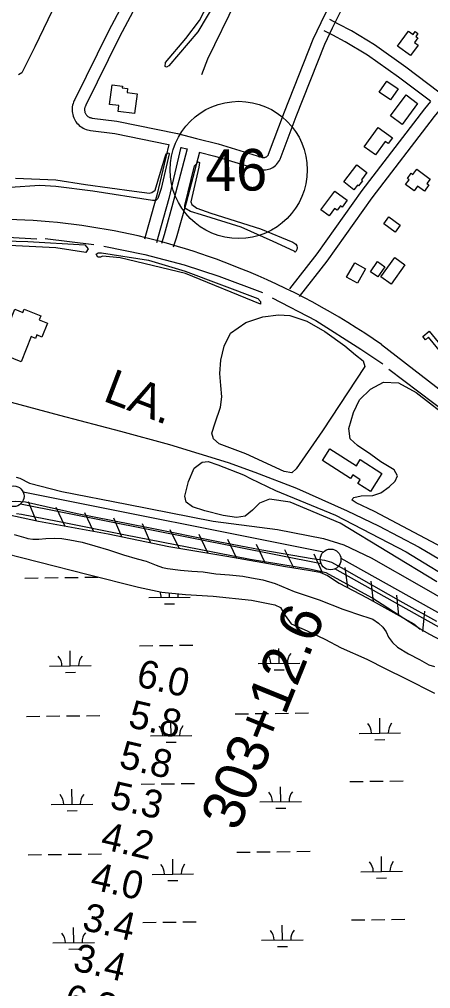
# Model space of a CAD drawing. Extents: x 3704301 to 3742427, y 506229 to 532009.
# Drawn here: x 3724729 to 3725718, y 520919 to 523250 of the extents above; entities that cross this region are included whole.
import ezdxf

# ---------------------------------------------------------------- set-up
doc = ezdxf.new("R2010")
doc.units = 0
for name, color, linetype in [('V-BLDG-OTLN', 7, 'Continuous'), ('V-FLOD-BASE', 7, 'Continuous'), ('V-LEVE-TOET', 7, 'Continuous'), ('V-RAIL-IDEN', 7, 'Continuous'), ('V-RAIL-TRAK', 7, 'Continuous'), ('V-RIVR-RANG', 7, 'Continuous'), ('V-ROAD-CNTR', 7, 'Continuous'), ('V-ROAD-IDEN', 7, 'Continuous'), ('V-RRAP-FSHR', 7, 'Continuous'), ('V-SITE-VEGE', 7, 'Continuous'), ('V-SURV-IDEN', 7, 'Continuous'), ('V-SURV-LINE', 7, 'Continuous'), ('V-TOPO-SHOR', 7, 'Continuous'), ('V-WETL-SWMP', 7, 'Continuous')]:
    doc.layers.add(name, color=color, linetype=linetype)

msp = doc.modelspace()

# ---------------------------------------------------------------- linework, layer by layer
at = {"layer": 'V-BLDG-OTLN'}
for points in [[(3725638.6, 523185.4), (3725664.9, 523221.4), (3725675.8, 523213.5), (3725680.8, 523220.3), (3725687.5, 523215.4), (3725682.8, 523208.8), (3725687.7, 523205.2), (3725679.6, 523194.2), (3725688.4, 523187.9), (3725669.9, 523162.6)], [(3725639.9, 523082.4), (3725621.4, 523055.9), (3725594.4, 523074.7), (3725612.9, 523101.3)], [(3724946.1, 523045.3), (3724952.2, 523092.7), (3724976.9, 523089.5), (3724976.3, 523085), (3724989.5, 523083.3), (3724988.2, 523073.6), (3725012.2, 523070.5), (3725006, 523023.2), (3724966.4, 523028.3), (3724968.2, 523042.5)], [(3725686.7, 523047.6), (3725649.6, 522997.3), (3725622, 523017.6), (3725659.1, 523068)], [(3725608.9, 522956.3), (3725585.3, 522923.8), (3725558.6, 522943.1), (3725592.3, 522989.6), (3725626.2, 522965.1), (3725616, 522951.1)], [(3725509.1, 522858.8), (3725540.4, 522900), (3725565, 522881.4), (3725551.6, 522863.7), (3725554.1, 522861.8), (3725544.7, 522849.4), (3725542.4, 522851.2), (3725533.8, 522840)], [(3725678.3, 522837.7), (3725658.1, 522852.8), (3725666.6, 522864.2), (3725662.4, 522867.3), (3725671.5, 522879.6), (3725675.7, 522876.5), (3725685.3, 522889.3), (3725717, 522865.7), (3725709.1, 522855.1), (3725714, 522851.5), (3725703.2, 522836.9), (3725686.8, 522849)], [(3725454.5, 522791.7), (3725487.8, 522836.9), (3725517.8, 522814.8), (3725505.4, 522797.9), (3725501.2, 522801), (3725493.6, 522790.6), (3725487.3, 522795.2), (3725474.1, 522777.3)], [(3725617.8, 522774.8), (3725644.8, 522754.7), (3725632.5, 522738.2), (3725605.5, 522758.3)], [(3725655.8, 522659.8), (3725623, 522613.4), (3725598.8, 522630.5), (3725631.7, 522676.8)], [(3725561.6, 522649.6), (3725542, 522615.1), (3725516, 522629.9), (3725535.7, 522664.3)], [(3725608.3, 522654.9), (3725591.3, 522630.7), (3725573.8, 522643), (3725590.8, 522667.2)], [(3724718.5, 522552.9), (3724737.5, 522545.3), (3724740.7, 522553.3), (3724781.2, 522537), (3724777.2, 522527), (3724796.7, 522519.2), (3724783.4, 522486), (3724771.2, 522490.9), (3724767.9, 522482.7), (3724757.5, 522486.9), (3724733.3, 522426.5), (3724675.5, 522449.7), (3724688.9, 522482.9), (3724694, 522492)], [(3725714.8, 522500.2), (3725751.1, 522456.2), (3725742.8, 522449.4), (3725713.2, 522485.3), (3725705.7, 522479.2), (3725699.1, 522487.2)], [(3725549, 522191.1), (3725600.9, 522157.9), (3725573.4, 522114.7), (3725543.3, 522133.9), (3725549, 522142.9), (3725530.8, 522154.5), (3725525.2, 522145.7), (3725457.8, 522188.8), (3725475.9, 522217.2), (3725539.7, 522176.5)]]:
    msp.add_lwpolyline(points, close=True, dxfattribs=at)
at = {"layer": 'V-FLOD-BASE'}
msp.add_lwpolyline([(3724705.5, 522090.8), (3724719.8, 522091.6), (3724744.3, 522089.5), (3724868.6, 522061.9), (3725040.1, 522027.6), (3725207.5, 521994), (3725312, 521974.4), (3725433.3, 521953.8), (3725463.2, 521949.4), (3725479.9, 521944.9), (3725510.5, 521928), (3725651, 521847.5), (3725732, 521802.6)], dxfattribs=at)
at = {"layer": 'V-LEVE-TOET'}
for points in [[(3724721.3, 522149.2), (3724730.7, 522146.9), (3724753.4, 522134.5), (3724831.1, 522114.6), (3724987.7, 522083.8), (3725195, 522043.4), (3725350.3, 522023.3), (3725460.8, 522001.4), (3725509.3, 521986.5), (3725575.5, 521955.3), (3725696.3, 521886), (3725798, 521827.8), (3725823.4, 521810), (3725879.2, 521777.9), (3725972.9, 521722.4)], [(3725925.2, 521657.7), (3725828.6, 521710.8), (3725746.9, 521755.1), (3725730.1, 521763.8), (3725716.4, 521770.9), (3725692.4, 521784.3), (3725576.4, 521858.6), (3725466.6, 521918.6), (3725426.5, 521927.6), (3725284.4, 521950.9), (3725247.3, 521958.2), (3725161.9, 521975), (3724984.4, 522009.8), (3724820.6, 522042.3), (3724734.6, 522059.1), (3724722.1, 522060.8)]]:
    msp.add_lwpolyline(points, dxfattribs=at)
at = {"layer": 'V-RAIL-TRAK'}
msp.add_lwpolyline([(3724655.2, 522343.7), (3724825.8, 522298.3), (3724972.7, 522259.7), (3725090.1, 522227.8), (3725231.6, 522184.4), (3725295.1, 522161.2), (3725395.7, 522122.8), (3725517.3, 522068.2), (3725593.1, 522031.8), (3725690.4, 521980.8), (3725798.3, 521917.7), (3725894.9, 521855.7), (3725909.7, 521845.7), (3725959.9, 521811.7)], dxfattribs=at)
at = {"layer": 'V-ROAD-CNTR'}
for points in [[(3725033.4, 523391.5), (3724943.2, 523221.3), (3724862.4, 523057), (3724861, 523054.3), (3724859.5, 523050.8), (3724858.2, 523047.2), (3724857.2, 523043.5), (3724856.5, 523039.7), (3724856.1, 523035.9), (3724856, 523032), (3724856.2, 523028.2), (3724856.7, 523024.4), (3724857.4, 523020.6), (3724858.5, 523016.9), (3724859.8, 523013.3), (3724861.4, 523009.8), (3724863.3, 523006.5), (3724865.4, 523003.3), (3724867.7, 523000.3), (3724870.3, 522997.4), (3724873.1, 522994.8), (3724876, 522992.3), (3724879.2, 522990.2), (3724882.5, 522988.2), (3724886, 522986.5), (3724889.5, 522985.1), (3724893.2, 522984), (3724896.9, 522983.1), (3724900.3, 522982.6), (3724958.7, 522975), (3725087.7, 522948.9)], [(3725060.4, 523378.3), (3724970, 523207.7), (3724889.1, 523043.3), (3724888, 523041.2), (3724887.4, 523039.8), (3724886.9, 523038.4), (3724886.5, 523036.9), (3724886.2, 523035.4), (3724886.1, 523033.8), (3724886, 523032.3), (3724886.1, 523030.8), (3724886.3, 523029.2), (3724886.6, 523027.7), (3724887, 523026.2), (3724887.6, 523024.8), (3724888.2, 523023.4), (3724888.9, 523022), (3724889.8, 523020.7), (3724890.7, 523019.5), (3724891.8, 523018.4), (3724892.9, 523017.3), (3724894.1, 523016.3), (3724895.4, 523015.5), (3724896.7, 523014.7), (3724898.1, 523014), (3724899.5, 523013.4), (3724901, 523013), (3724902.5, 523012.6), (3724904.4, 523012.3), (3724963.6, 523004.6), (3725109.8, 522975.1), (3725155.1, 522963.5), (3725207.3, 522950.1), (3725311.7, 522918.5), (3725313.4, 522918), (3725314.6, 522917.7), (3725315.7, 522917.6), (3725316.8, 522917.6), (3725318, 522917.6), (3725319.1, 522917.8), (3725320.2, 522918.1), (3725321.3, 522918.5), (3725322.4, 522918.9), (3725323.4, 522919.5), (3725324.4, 522920.1), (3725325.3, 522920.8), (3725326.1, 522921.6), (3725326.8, 522922.5), (3725327.5, 522923.4), (3725328.1, 522924.4), (3725328.6, 522925.4), (3725367.1, 523027.3), (3725436.1, 523202.2), (3725455.2, 523242.3), (3725522.5, 523378.8)], [(3725161.7, 522930.8), (3725199.3, 522921.2), (3725303.1, 522889.7), (3725306.1, 522888.8), (3725309.8, 522888.1), (3725313.6, 522887.6), (3725317.4, 522887.6), (3725321.2, 522887.8), (3725324.9, 522888.4), (3725328.6, 522889.2), (3725332.2, 522890.4), (3725335.6, 522892), (3725339, 522893.8), (3725342.1, 522895.9), (3725345.1, 522898.3), (3725347.8, 522900.9), (3725350.3, 522903.7), (3725352.5, 522906.8), (3725354.5, 522910), (3725356.2, 522913.5), (3725395, 523016.5), (3725463.6, 523190.2), (3725482.2, 523229.2), (3725549.2, 523365)], [(3725738, 523075), (3725658.3, 523134.9), (3725583.1, 523188.6), (3725527.6, 523221.8), (3725496.5, 523238.4), (3725475.6, 523249.1)], [(3725717.7, 523052.8), (3725640.6, 523110.7), (3725566.6, 523163.5), (3725512.8, 523195.7), (3725482.6, 523211.8), (3725461.9, 523222.4)], [(3725717.9, 523052.6), (3725703.2, 523034.8), (3725552.8, 522838.5), (3725444.6, 522686.3), (3725378.6, 522601.9)], [(3725741.8, 523034.6), (3725726.7, 523016.2), (3725576.9, 522820.7), (3725468.6, 522668.3), (3725402.2, 522583.4)], [(3725088.3, 522948.8), (3725059.6, 522826.7), (3725034, 522735.5), (3725029.9, 522721.1)], [(3725117.5, 522942.1), (3725088.7, 522819.2), (3725062.9, 522727.3), (3725058.7, 522712.8)], [(3725133, 522938.1), (3725101, 522816.5), (3725077.1, 522731.9), (3725070.6, 522710.7)], [(3725162.1, 522930.7), (3725130, 522808.6), (3725105.9, 522723.4), (3725099.3, 522701.9)], [(3725117.8, 522942), (3725133.1, 522938.1)], [(3725600.3, 522467.8), (3726302.8, 521924.8), (3727199.5, 521231.2)]]:
    msp.add_lwpolyline(points, dxfattribs=at)
for centre, radius, start, end in [((3724659.2, 521183.4), 1585.8, 67.8094, 90.5528), ((3724643.6, 521098.7), 1670.2, 55.0556, 68.4108)]:
    msp.add_arc(centre, radius, start, end, dxfattribs=at)
at = {"layer": 'V-ROAD-IDEN'}
msp.add_circle((3725256.6, 522887.7), 165, dxfattribs=at)
msp.add_circle((3725256.6, 522887.7), 165, dxfattribs=at)
at = {"layer": 'V-RRAP-FSHR'}
for p, q in [((3724769.6, 522044.4), (3724750.9, 522089.5)), ((3724838.4, 522031.7), (3724818, 522076.1)), ((3724907.3, 522019.2), (3724886.9, 522063.6)), ((3724976, 522005.8), (3724956.7, 522050.7)), ((3725044.5, 521991.5), (3725025.3, 522036.4)), ((3725113.3, 521978.3), (3725092.1, 522022.3)), ((3725182.3, 521966.9), (3725161.2, 522010.9)), ((3725251.3, 521955.1), (3725230.9, 521999.4)), ((3725320.2, 521942.7), (3725299.7, 521987)), ((3725389.2, 521930.8), (3725367.5, 521974.5)), ((3725458.2, 521919.2), (3725437.9, 521963.6)), ((3725518.7, 521883.4), (3725512.7, 521931.9)), ((3725580.4, 521850.4), (3725575.2, 521898.9)), ((3725641.6, 521816.4), (3725636.5, 521865)), ((3725699.7, 521778), (3725704.1, 521826.6))]:
    msp.add_line(p, q, dxfattribs=at)
msp.add_lwpolyline([(3724701.3, 522059.6), (3724775.2, 522043.2), (3724942.7, 522012.8), (3725088.7, 521982.3), (3725227.9, 521959.3), (3725368.9, 521933.9), (3725424.4, 521925.4), (3725451.4, 521920.4), (3725469.9, 521912.2), (3725498.1, 521894.3), (3725565.7, 521858.5), (3725677.8, 521796.4), (3725692.7, 521783.9)], dxfattribs=at)
at = {"layer": 'V-SITE-VEGE'}
for points in [[(3725100.9, 523876.2), (3725098.7, 523871.8), (3725095, 523865.8), (3725089.7, 523855.9), (3725087, 523853.2), (3725085.4, 523849.9), (3725082.2, 523846.6), (3725080.6, 523843.3), (3725077.4, 523840), (3725074.7, 523836.2), (3725072.6, 523834), (3725069.9, 523830.7), (3725062.9, 523823.5), (3725062.6, 523820.9), (3724961.6, 523597), (3724861.1, 523380.7), (3724766.6, 523183.4), (3724735.1, 523120.8), (3724727.3, 523116.7)], [(3724719.6, 522867.7), (3724816.8, 522864.2), (3724888.5, 522852.7), (3725005.4, 522836.4), (3725042.1, 522831.5), (3725048, 522833.3), (3725055.6, 522839.4), (3725068.7, 522882.7), (3725079.5, 522919), (3725082.4, 522926.1), (3725088.3, 522929.2), (3725089.5, 522926.8), (3725089.5, 522926.2), (3725069.8, 522843.1), (3725062.4, 522818.7), (3725057.7, 522813.9), (3725049.4, 522814.4), (3724905.9, 522836.3), (3724817, 522848.2), (3724778.5, 522850.1), (3724706.9, 522845.7)], [(3725787.2, 521958.6), (3725583.1, 522066.2), (3725539.2, 522087.5), (3725529.7, 522093.6), (3725530.7, 522097.8), (3725533.8, 522099.9), (3725551.4, 522104.3), (3725579.5, 522104.6), (3725598.1, 522111.1), (3725618.7, 522125.9), (3725633.1, 522139.6), (3725638.2, 522152.2), (3725630.7, 522166.6), (3725598.2, 522186), (3725574.1, 522203.3), (3725542.7, 522224.8), (3725524.8, 522241.2), (3725521.4, 522266.1), (3725532.3, 522304.7), (3725547.5, 522335), (3725573.2, 522360.3), (3725605.2, 522377.3), (3725640.6, 522375.7), (3725683.5, 522352.3), (3725950.1, 522145.6)], [(3725732.8, 521897.6), (3725500.3, 522038.2), (3725380.1, 522088.6), (3725331.1, 522096.4), (3725306.3, 522086.7), (3725289.9, 522069.9), (3725272.4, 522055.1), (3725251.7, 522051.7), (3725219.4, 522056.5), (3725175.6, 522068.4), (3725145.3, 522077.4), (3725130.6, 522088.7), (3725127.3, 522103.2), (3725136.2, 522138.6), (3725149.3, 522171), (3725168.9, 522184.8), (3725183.4, 522187), (3725206.4, 522179), (3725268, 522154.8), (3725270.1, 522153.8), (3725284.8, 522145.7), (3725345.4, 522117.3), (3725489.6, 522057.8), (3725659.2, 521969.4), (3725793.2, 521887.9)], [(3724716.8, 522011.3), (3724744.7, 522002.8), (3724749.4, 522001.7), (3724761.9, 522000.1), (3724776.1, 522000.2), (3724792.6, 522001.6), (3724812.7, 522002.5), (3724831.1, 522001.5), (3724850.6, 521998.2), (3724880.3, 521992.7), (3724910.5, 521983.6), (3724943.2, 521973.9), (3724980, 521962.5), (3725012.1, 521952.9), (3725034, 521946.7), (3725057.8, 521937.5), (3725073.3, 521931.8), (3725085.7, 521929.5), (3725116.5, 521925.2), (3725144.3, 521923.2), (3725171, 521921.7), (3725201.8, 521916.8), (3725234.4, 521914.2), (3725266.3, 521911.1), (3725287.1, 521906.6), (3725315, 521902.2), (3725344.6, 521893.1)], [(3725344.6, 521893.1), (3725390.4, 521874.2), (3725450.4, 521854.2), (3725506.9, 521831.9), (3725554.4, 521815.3), (3725565.1, 521812.5), (3725578.8, 521807.3), (3725593.1, 521798), (3725603.3, 521788.1), (3725611.1, 521777), (3725617.2, 521764.6), (3725626.2, 521751.7), (3725638.8, 521740), (3725665, 521724.4), (3725691.2, 521710.5), (3725713.8, 521697.8), (3725727.5, 521693.8)]]:
    msp.add_lwpolyline(points, dxfattribs=at)
for points in [[(3725227.1, 523336.4), (3725201, 523291.1), (3725158.1, 523219.5), (3725112, 523165.1), (3725088.6, 523138.1), (3725082.8, 523134.5), (3725079.8, 523136.3), (3725080.8, 523146.3), (3725129.9, 523203.8), (3725162.5, 523247.4), (3725194.8, 523309.4), (3725212.2, 523341.5), (3725217.5, 523348.1), (3725218.6, 523348.1), (3725226.9, 523346.5), (3725229.4, 523341.2), (3725228.8, 523339.4)], [(3725390.2, 522692), (3725339.6, 522715.6), (3725262.2, 522750.2), (3725167.1, 522779.8), (3725140.4, 522787.7), (3725127.2, 522795.8), (3725127.2, 522801.8), (3725150.2, 522897.4), (3725159, 522906.9), (3725162.6, 522905.8), (3725160.9, 522894.5), (3725141.2, 522811.4), (3725143.7, 522804.3), (3725156.2, 522795.6), (3725189.5, 522783.6), (3725309, 522746), (3725386.9, 522714.4), (3725394.1, 522709.2), (3725396.5, 522705.1), (3725397.2, 522700.3), (3725396.6, 522696.2), (3725394.3, 522691.4), (3725392.6, 522690.2)], [(3724656, 522708.6), (3724652.8, 522710.9), (3724652.8, 522712.5), (3724652.7, 522715.7), (3724664.5, 522718.2), (3724749.6, 522715.3), (3724886.8, 522707.6), (3724894.8, 522698.2), (3724889.4, 522689.5), (3724816.8, 522700.4)], [(3724928.9, 522680.5), (3724924, 522678.2), (3724917.7, 522678.2), (3724913.7, 522685.2), (3724918.4, 522688.4), (3724927, 522688.5), (3725039.9, 522671), (3725127.6, 522644.5), (3725302.5, 522578.2), (3725308.9, 522571.2), (3725309, 522564.9), (3725129.1, 522638.6), (3724971.4, 522676.3)], [(3725560.1, 522415.2), (3725458, 522260.1), (3725394.7, 522168.9), (3725384.4, 522159.4), (3725365.7, 522162.3), (3725273.7, 522204.8), (3725210, 522229), (3725196.3, 522241.3), (3725192, 522254.7), (3725200, 522279.8), (3725213, 522317.4), (3725215.8, 522342.3), (3725213.4, 522369.3), (3725211, 522398.4), (3725213.7, 522430.7), (3725221.6, 522464), (3725236.8, 522495.4), (3725273.9, 522520.8), (3725314.3, 522534.8), (3725352.7, 522539.5), (3725379.7, 522537.7), (3725420.4, 522523.7), (3725463.4, 522499.3), (3725511.6, 522464.5), (3725537.9, 522443), (3725555.7, 522428.7)]]:
    msp.add_lwpolyline(points, close=True, dxfattribs=at)
at = {"layer": 'V-SURV-LINE'}
for points in [[(3724738, 522113.9), (3725460.9, 521969.8)], [(3725455, 521940.4), (3724732.1, 522084.4)], [(3725502.3, 521954.5), (3726183.2, 521573.6)], [(3726168.6, 521547.4), (3725487.7, 521928.3)]]:
    msp.add_lwpolyline(points, dxfattribs=at)
for centre in [(3724715.4, 522103.1), (3725477.6, 521951.2)]:
    msp.add_circle(centre, 25, dxfattribs=at)
at = {"layer": 'V-TOPO-SHOR'}
msp.add_line((3724791.5, 522722.8), (3724908.5, 522708.7), dxfattribs=at)
for points in [[(3725168.2, 523117.2), (3725182.6, 523154.7), (3725250.7, 523294.1), (3725317.5, 523442.3), (3725392.5, 523603.1), (3725482.9, 523803.1), (3725568.2, 523989.5)], [(3724360.8, 522747.2), (3724419.2, 522743.8), (3724503.9, 522741.2), (3724615.5, 522730.7), (3724771.2, 522721.9)], [(3724932.4, 522704.8), (3725031, 522684), (3725125.5, 522659.5), (3725208.7, 522632), (3725313.5, 522592.7)], [(3725336.9, 522580.5), (3725442.5, 522525.8), (3725550.6, 522456.8), (3725603.5, 522421.1)], [(3725618, 522408.7), (3725725.7, 522326.6), (3725867.7, 522219.3), (3725933.3, 522171.2)]]:
    msp.add_lwpolyline(points, dxfattribs=at)
at = {"layer": 'V-WETL-SWMP'}
for p, q in [((3724742.3, 521906.4), (3724774.3, 521906.8)), ((3724790.3, 521907), (3724822.3, 521907.4)), ((3724838.3, 521907.6), (3724870.3, 521908)), ((3724886.3, 521908.2), (3724918.3, 521908.6)), ((3725040.2, 521859.3), (3725140.2, 521860.5)), ((3725090.2, 521859.9), (3725090.1, 521870.5)), ((3725078.4, 521844.4), (3725102.4, 521844.7)), ((3725018.2, 521743.6), (3725050.2, 521744)), ((3725066.2, 521744.2), (3725098.2, 521744.6)), ((3725114.2, 521744.8), (3725146.2, 521745.2)), ((3724851.7, 521695.1), (3724851.3, 521731.1)), ((3725353.6, 521701.3), (3725353.2, 521737.3)), ((3724801.7, 521694.5), (3724901.7, 521695.8)), ((3725303.6, 521700.7), (3725403.6, 521701.9)), ((3724839.9, 521679.6), (3724863.9, 521679.9)), ((3725341.8, 521685.7), (3725365.8, 521686)), ((3725248.2, 521579.9), (3725280.2, 521580.3)), ((3725296.2, 521580.5), (3725328.2, 521580.9)), ((3725344.2, 521581.1), (3725376.2, 521581.5)), ((3725392.2, 521581.7), (3725424.2, 521582.1)), ((3724746.4, 521573.8), (3724778.4, 521574.2)), ((3724794.4, 521574.4), (3724826.4, 521574.8)), ((3724842.4, 521575), (3724874.4, 521575.3)), ((3724890.4, 521575.5), (3724922.4, 521575.9)), ((3725094.3, 521527.3), (3725093.8, 521563.3)), ((3725596.1, 521533.4), (3725595.7, 521569.4)), ((3725546.1, 521532.8), (3725646.1, 521534)), ((3725044.3, 521526.7), (3725144.3, 521527.9)), ((3725082.5, 521511.7), (3725106.5, 521512)), ((3725584.3, 521517.8), (3725608.3, 521518.1)), ((3725524.2, 521417.1), (3725556.2, 521417.5)), ((3725572.1, 521417.7), (3725604.1, 521418.1)), ((3725620.1, 521418.3), (3725652.1, 521418.7)), ((3724855.8, 521362.5), (3724855.4, 521398.5)), ((3725022.3, 521411), (3725054.3, 521411.4)), ((3725070.3, 521411.6), (3725102.3, 521411.9)), ((3725118.3, 521412.1), (3725150.3, 521412.5)), ((3725357.7, 521368.6), (3725357.2, 521404.6)), ((3725307.7, 521368), (3725407.7, 521369.2)), ((3724805.8, 521361.9), (3724905.8, 521363.1)), ((3724844, 521346.9), (3724868, 521347.2)), ((3725345.9, 521353.1), (3725369.9, 521353.3)), ((3724750.4, 521241.1), (3724782.4, 521241.5)), ((3724798.4, 521241.7), (3724830.4, 521242.1)), ((3724846.4, 521242.3), (3724878.4, 521242.7)), ((3724894.4, 521242.9), (3724926.4, 521243.3)), ((3725098.3, 521194.6), (3725097.9, 521230.6)), ((3725252.3, 521247.3), (3725284.3, 521247.7)), ((3725300.3, 521247.8), (3725332.3, 521248.2)), ((3725348.3, 521248.4), (3725380.3, 521248.8)), ((3725396.3, 521249), (3725428.3, 521249.4)), ((3725600.2, 521200.8), (3725599.8, 521236.8)), ((3725048.3, 521194), (3725148.3, 521195.2)), ((3725550.2, 521200.2), (3725650.2, 521201.4)), ((3725588.4, 521185.2), (3725612.4, 521185.5)), ((3725086.5, 521179.1), (3725110.5, 521179.4)), ((3724859.9, 521029.8), (3724859.4, 521065.8)), ((3725026.3, 521078.3), (3725058.3, 521078.7)), ((3725074.3, 521078.9), (3725106.3, 521079.3)), ((3725122.3, 521079.5), (3725154.3, 521079.9)), ((3725361.7, 521036), (3725361.3, 521072)), ((3725528.2, 521084.4), (3725560.2, 521084.8)), ((3725576.2, 521085), (3725608.2, 521085.4)), ((3725624.2, 521085.6), (3725656.2, 521086)), ((3724809.9, 521029.2), (3724909.9, 521030.5)), ((3725311.7, 521035.4), (3725411.7, 521036.6)), ((3725349.9, 521020.4), (3725373.9, 521020.7)), ((3724848.1, 521014.3), (3724872.1, 521014.6))]:
    msp.add_line(p, q, dxfattribs=at)
msp.add_lwpolyline([(3724654.9, 521975.9), (3724894.8, 521915), (3725015.9, 521884.5), (3725071.7, 521872.2), (3725128.6, 521867), (3725195, 521863.1), (3725287.5, 521853.6), (3725343.3, 521842.4), (3725357.5, 521835.5), (3725368.4, 521816.7), (3725382.9, 521796.7), (3725421, 521779.4), (3725463.9, 521759.8), (3725503.2, 521739), (3725565.1, 521711.4), (3725610.4, 521688.3), (3725658, 521665.2), (3725727.2, 521629.3)], dxfattribs=at)
for centre, start, end in [((3725035, 521859.7), 359.9282, 22.2995), ((3725145.4, 521861.1), 167.7041, 181.4719), ((3724796.5, 521694.9), 359.9282, 41.4719), ((3724907, 521696.3), 139.9282, 181.4719), ((3725298.4, 521701.1), 359.9282, 41.4719), ((3725408.8, 521702.4), 139.9282, 181.4719), ((3725540.9, 521533.2), 359.9282, 41.4719), ((3725651.4, 521534.6), 139.9282, 181.4719), ((3725039, 521527.1), 359.9282, 41.4719), ((3725149.5, 521528.4), 139.9282, 181.4719), ((3725302.4, 521368.4), 359.9282, 41.4719), ((3725412.9, 521369.8), 139.9282, 181.4719), ((3724800.6, 521362.3), 359.9282, 41.4719), ((3724911, 521363.6), 139.9282, 181.4719), ((3725043.1, 521194.4), 359.9282, 41.4719), ((3725153.6, 521195.8), 139.9282, 181.4719), ((3725545, 521200.6), 359.9282, 41.4719), ((3725655.4, 521201.9), 139.9282, 181.4719), ((3724804.6, 521029.6), 359.9282, 41.4719), ((3724915.1, 521031), 139.9282, 181.4719), ((3725306.5, 521035.8), 359.9282, 41.4719), ((3725417, 521037.1), 139.9282, 181.4719)]:
    msp.add_arc(centre, 35.2, start, end, dxfattribs=at)

# ---------------------------------------------------------------- texts
at = {"layer": 'V-RAIL-IDEN'}
msp.add_text('LA.', height=83, rotation=339.1591, dxfattribs=at).set_placement((3724927.5, 522333.5))
at = {"layer": 'V-RIVR-RANG'}
for s, p in [('6.0', (3725007.6, 521647.1)), ('5.8', (3724988.3, 521548.9)), ('5.8', (3724966.2, 521451.4)), ('5.3', (3724944, 521353.9)), ('4.2', (3724921.9, 521256.4)), ('4.0', (3724896.9, 521159.5)), ('3.4', (3724877.6, 521061.3)), ('3.4', (3724855.4, 520963.8)), ('6.3', (3724833.3, 520866.3))]:
    msp.add_text(s, height=67, rotation=347.0583, dxfattribs=at).set_placement(p)
at = {"layer": 'V-ROAD-IDEN'}
msp.add_text('46', height=100, rotation=0.7, dxfattribs=at).set_placement((3725176.9, 522836.7))
at = {"layer": 'V-SURV-IDEN'}
msp.add_text('303+12.6', height=100, rotation=67.9532, dxfattribs=at).set_placement((3725255, 521294.8))

doc.saveas('drawing.dxf')
